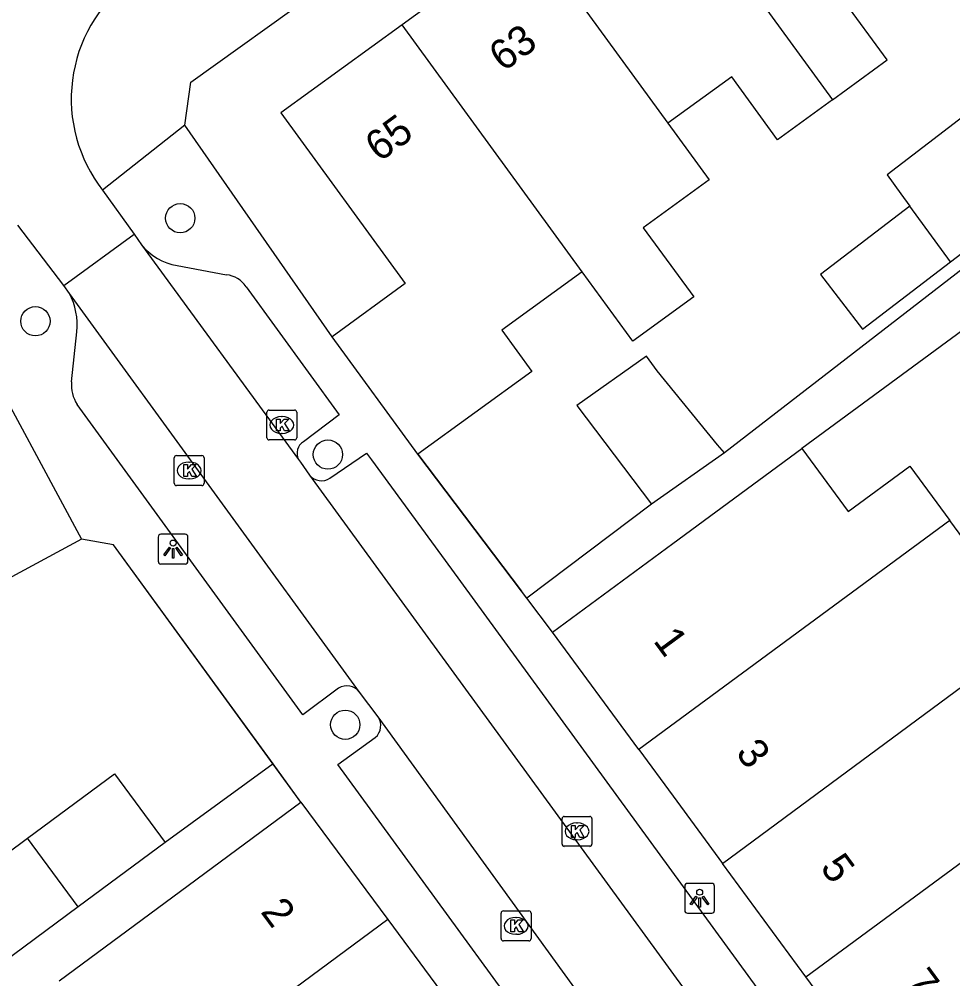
# Model space of a CAD drawing. Extents: x 159822 to 160765, y 380693 to 381634.
# Drawn here: x 159938.9 to 159970.08, y 381334.53 to 381366.59 of the extents above; entities that cross this region are included whole.
import ezdxf

# ---------------------------------------------------------------- set-up
doc = ezdxf.new("R2010")
doc.units = 0
for name, color, linetype in [('IMGEO_Boom', 7, 'Continuous'), ('IMGEO_Kolk', 7, 'Continuous'), ('IMGEO_Lichtpunt', 7, 'Continuous'), ('IMGEO_Muur', 7, 'Continuous'), ('IMGEO_Pand', 7, 'Continuous'), ('IMGEO_Pand_nummerreeks', 7, 'Continuous'), ('IMGEO_Rijbaan_lokaal_open', 7, 'Continuous'), ('IMGEO_Voetpad_open', 7, 'Continuous')]:
    doc.layers.add(name, color=color, linetype=linetype)

msp = doc.modelspace()

# ---------------------------------------------------------------- linework, layer by layer
at = {"layer": 'IMGEO_Boom'}
for centre in [(159944.279, 381359.941), (159939.439, 381356.497), (159949.212, 381352.043), (159949.791, 381343.017)]:
    msp.add_circle(centre, 0.489, dxfattribs=at)
at = {"layer": 'IMGEO_Kolk'}
for p, q in [((159947.171, 381352.605), (159947.171, 381353.457)), ((159947.246, 381353.531), (159948.098, 381353.531)), ((159948.172, 381353.457), (159948.172, 381352.605)), ((159947.659, 381353.311), (159947.684, 381353.311)), ((159948.098, 381352.531), (159947.246, 381352.531)), ((159947.682, 381352.751), (159947.657, 381352.751)), ((159944.075, 381351.083), (159944.075, 381351.935)), ((159944.15, 381352.009), (159945.002, 381352.009)), ((159945.076, 381351.935), (159945.076, 381351.083)), ((159944.563, 381351.789), (159944.588, 381351.789)), ((159944.586, 381351.229), (159944.561, 381351.229)), ((159945.002, 381351.009), (159944.15, 381351.009)), ((159957.03, 381339.028), (159957.03, 381339.88)), ((159957.105, 381339.954), (159957.957, 381339.954)), ((159957.518, 381339.734), (159957.543, 381339.734)), ((159958.031, 381339.88), (159958.031, 381339.028)), ((159957.541, 381339.174), (159957.516, 381339.174)), ((159957.957, 381338.954), (159957.105, 381338.954)), ((159955.071, 381336.795), (159955.923, 381336.795)), ((159954.996, 381335.869), (159954.996, 381336.721)), ((159955.484, 381336.575), (159955.509, 381336.575)), ((159955.997, 381336.721), (159955.997, 381335.869)), ((159955.507, 381336.015), (159955.482, 381336.015)), ((159955.923, 381335.795), (159955.071, 381335.795))]:
    msp.add_line(p, q, dxfattribs=at)
for points in [[(159947.171, 381352.605), (159947.171, 381353.457)], [(159947.246, 381353.531), (159948.098, 381353.531)], [(159948.172, 381353.457), (159948.172, 381352.605)], [(159947.492, 381353.231), (159947.615, 381353.231), (159947.615, 381353.08), (159947.745, 381353.231), (159947.909, 381353.231), (159947.763, 381353.08), (159947.916, 381352.831), (159947.764, 381352.831), (159947.679, 381352.995), (159947.615, 381352.928), (159947.615, 381352.831), (159947.492, 381352.831), (159947.492, 381353.231)], [(159948.098, 381352.531), (159947.246, 381352.531)], [(159944.075, 381351.083), (159944.075, 381351.935)], [(159944.15, 381352.009), (159945.002, 381352.009)], [(159945.076, 381351.935), (159945.076, 381351.083)], [(159944.396, 381351.709), (159944.519, 381351.709), (159944.519, 381351.558), (159944.649, 381351.709), (159944.813, 381351.709), (159944.667, 381351.558), (159944.82, 381351.309), (159944.668, 381351.309), (159944.583, 381351.473), (159944.519, 381351.406), (159944.519, 381351.309), (159944.396, 381351.309), (159944.396, 381351.709)], [(159945.002, 381351.009), (159944.15, 381351.009)], [(159957.03, 381339.028), (159957.03, 381339.88)], [(159957.105, 381339.954), (159957.957, 381339.954)], [(159958.031, 381339.88), (159958.031, 381339.028)], [(159957.351, 381339.654), (159957.474, 381339.654), (159957.474, 381339.503), (159957.604, 381339.654), (159957.768, 381339.654), (159957.622, 381339.503), (159957.775, 381339.254), (159957.623, 381339.254), (159957.538, 381339.418), (159957.474, 381339.351), (159957.474, 381339.254), (159957.351, 381339.254), (159957.351, 381339.654)], [(159957.957, 381338.954), (159957.105, 381338.954)], [(159955.071, 381336.795), (159955.923, 381336.795)], [(159954.996, 381335.869), (159954.996, 381336.721)], [(159955.317, 381336.495), (159955.44, 381336.495), (159955.44, 381336.344), (159955.57, 381336.495), (159955.734, 381336.495), (159955.588, 381336.344), (159955.741, 381336.095), (159955.589, 381336.095), (159955.504, 381336.259), (159955.44, 381336.192), (159955.44, 381336.095), (159955.317, 381336.095), (159955.317, 381336.495)], [(159955.997, 381336.721), (159955.997, 381335.869)], [(159955.923, 381335.795), (159955.071, 381335.795)]]:
    msp.add_lwpolyline(points, dxfattribs=at)
for centre, start, end in [((159947.248, 381353.455), 91.552, 178.448), ((159947.248, 381353.455), 91.552, 178.448), ((159948.096, 381353.455), 1.552, 88.448), ((159948.096, 381353.455), 1.552, 88.448), ((159947.248, 381352.607), 181.552, 268.448), ((159947.248, 381352.607), 181.552, 268.448), ((159948.096, 381352.607), 271.552, 358.448), ((159948.096, 381352.607), 271.552, 358.448), ((159944.152, 381351.933), 91.552, 178.448), ((159944.152, 381351.933), 91.552, 178.448), ((159945, 381351.933), 1.552, 88.448), ((159945, 381351.933), 1.552, 88.448), ((159944.152, 381351.085), 181.552, 268.448), ((159944.152, 381351.085), 181.552, 268.448), ((159945, 381351.085), 271.552, 358.448), ((159945, 381351.085), 271.552, 358.448), ((159957.107, 381339.878), 91.552, 178.448), ((159957.107, 381339.878), 91.552, 178.448), ((159957.955, 381339.878), 1.552, 88.448), ((159957.955, 381339.878), 1.552, 88.448), ((159957.107, 381339.03), 181.552, 268.448), ((159957.107, 381339.03), 181.552, 268.448), ((159957.955, 381339.03), 271.552, 358.448), ((159957.955, 381339.03), 271.552, 358.448), ((159955.073, 381336.719), 91.552, 178.448), ((159955.073, 381336.719), 91.552, 178.448), ((159955.921, 381336.719), 1.552, 88.448), ((159955.921, 381336.719), 1.552, 88.448), ((159955.073, 381335.871), 181.552, 268.448), ((159955.073, 381335.871), 181.552, 268.448), ((159955.921, 381335.871), 271.552, 358.448), ((159955.921, 381335.871), 271.552, 358.448)]:
    msp.add_arc(centre, 0.0765, start, end, dxfattribs=at)
for centre, major_axis, ratio, start_param, end_param in [((159947.658, 381353.031), (-0.387, 0.002), 0.722429, 4.712389, 7.853982), ((159947.683, 381353.031), (-0.39, 0.002), 0.717154, 1.570796, 4.712389), ((159944.562, 381351.509), (-0.387, 0.002), 0.722429, 4.712389, 7.853982), ((159944.587, 381351.509), (-0.39, 0.002), 0.717154, 1.570796, 4.712389), ((159957.517, 381339.454), (-0.387, 0.002), 0.722429, 4.712389, 7.853982), ((159957.542, 381339.454), (-0.39, 0.002), 0.717154, 1.570796, 4.712389), ((159955.483, 381336.295), (-0.387, 0.002), 0.722429, 4.712389, 7.853982), ((159955.508, 381336.295), (-0.39, 0.002), 0.717154, 1.570796, 4.712389)]:
    msp.add_ellipse(centre, major_axis=major_axis, ratio=ratio, start_param=start_param, end_param=end_param, dxfattribs=at)
at = {"layer": 'IMGEO_Lichtpunt'}
for p, q in [((159943.54, 381349.288), (159943.54, 381348.481)), ((159943.54, 381349.288), (159943.54, 381348.481)), ((159944.442, 381349.383), (159943.634, 381349.383)), ((159944.442, 381349.383), (159943.634, 381349.383)), ((159944.536, 381348.481), (159944.536, 381349.288)), ((159944.536, 381348.481), (159944.536, 381349.288)), ((159943.634, 381348.387), (159944.442, 381348.387)), ((159943.634, 381348.387), (159944.442, 381348.387)), ((159961.128, 381337.622), (159961.128, 381336.815)), ((159961.128, 381337.622), (159961.128, 381336.815)), ((159962.03, 381337.717), (159961.222, 381337.717)), ((159962.03, 381337.717), (159961.222, 381337.717)), ((159962.124, 381336.815), (159962.124, 381337.622)), ((159962.124, 381336.815), (159962.124, 381337.622)), ((159961.222, 381336.721), (159962.03, 381336.721)), ((159961.222, 381336.721), (159962.03, 381336.721))]:
    msp.add_line(p, q, dxfattribs=at)
for points in [[(159943.914, 381348.952), (159943.953, 381348.924), (159943.765, 381348.662), (159943.727, 381348.689), (159943.914, 381348.952)], [(159944.016, 381348.904), (159944.063, 381348.904), (159944.063, 381348.582), (159944.016, 381348.582), (159944.016, 381348.904)], [(159944.126, 381348.924), (159944.164, 381348.951), (159944.351, 381348.689), (159944.312, 381348.661), (159944.126, 381348.924)], [(159961.502, 381337.286), (159961.541, 381337.258), (159961.353, 381336.996), (159961.315, 381337.023), (159961.502, 381337.286)], [(159961.604, 381337.238), (159961.651, 381337.238), (159961.651, 381336.916), (159961.604, 381336.916), (159961.604, 381337.238)], [(159961.714, 381337.258), (159961.752, 381337.285), (159961.939, 381337.023), (159961.9, 381336.995), (159961.714, 381337.258)]]:
    msp.add_lwpolyline(points, dxfattribs=at)
for centre in [(159944.039, 381349.086), (159961.627, 381337.42)]:
    msp.add_circle(centre, 0.0994, dxfattribs=at)
for centre, start, end in [((159943.634, 381349.288), 90, 180), ((159943.634, 381349.288), 90, 180), ((159944.442, 381349.288), 0, 90), ((159944.442, 381349.288), 0, 90), ((159943.634, 381348.481), 180, 270), ((159943.634, 381348.481), 180, 270), ((159944.442, 381348.481), 270, 0), ((159944.442, 381348.481), 270, 360), ((159961.222, 381337.622), 90, 180), ((159961.222, 381337.622), 90, 180), ((159962.03, 381337.622), 0, 90), ((159962.03, 381337.622), 0, 90), ((159961.222, 381336.815), 180, 270), ((159961.222, 381336.815), 180, 270), ((159962.03, 381336.815), 270, 0), ((159962.03, 381336.815), 270, 360)]:
    msp.add_arc(centre, 0.0946, start, end, dxfattribs=at)
at = {"layer": 'IMGEO_Muur'}
for points in [[(159949.355, 381355.98), (159944.432, 381363.048), (159944.635, 381364.488), (159948.833, 381367.509)], [(159952.218, 381352.051), (159955.676, 381347.475)], [(159948.307, 381340.429), (159942.045, 381349.029), (159940.981, 381349.218)]]:
    msp.add_lwpolyline(points, dxfattribs=at)
at = {"layer": 'IMGEO_Pand'}
for points in [[(159958.389, 381374.423), (159966.06, 381363.895)], [(159954.428, 381371.537), (159960.567, 381363.112)], [(159954.124, 381371.316), (159955.616, 381369.267), (159951.686, 381366.403)], [(159966.06, 381363.895), (159967.89, 381365.229), (159966.387, 381367.292), (159968.616, 381368.916)], [(159951.686, 381366.403), (159947.643, 381363.458), (159951.795, 381357.759), (159949.355, 381355.98)], [(159957.698, 381358.153), (159951.686, 381366.403)], [(159966.06, 381363.895), (159964.23, 381362.562), (159962.698, 381364.665), (159960.567, 381363.112)], [(159970.006, 381358.48), (159972.945, 381360.727), (159973.775, 381361.362), (159971.655, 381364.271), (159967.886, 381361.389), (159968.348, 381360.755), (159968.648, 381360.343)], [(159960.567, 381363.112), (159961.944, 381361.221), (159959.745, 381359.619), (159961.428, 381357.31), (159959.393, 381355.827), (159957.698, 381358.153)], [(159968.648, 381360.343), (159965.663, 381358.061), (159967.063, 381356.23), (159970.006, 381358.48)], [(159970.006, 381358.48), (159968.648, 381360.343)], [(159957.698, 381358.153), (159955.015, 381356.198), (159956.019, 381354.82), (159952.218, 381352.051)], [(159937.488, 381355.703), (159940.981, 381349.218)], [(159952.218, 381352.051), (159949.355, 381355.98)], [(159962.453, 381352.096), (159962.229, 381352.371), (159960.211, 381354.845), (159959.848, 381355.33), (159957.527, 381353.688), (159960.014, 381350.386)], [(159956.707, 381346.111), (159960.735, 381349.075), (159965.04, 381352.242)], [(159965.04, 381352.242), (159966.586, 381350.14), (159968.65, 381351.659), (159969.988, 381349.841)], [(159962.453, 381352.096), (159960.014, 381350.386)], [(159969.988, 381349.841), (159959.591, 381342.191)], [(159970.672, 381344.511), (159972.767, 381346.064), (159971.325, 381348.024), (159969.988, 381349.841)], [(159940.981, 381349.218), (159936.579, 381346.847), (159935.472, 381346.251)], [(159959.591, 381342.191), (159956.707, 381346.111)], [(159962.396, 381338.379), (159970.672, 381344.511)], [(159965.178, 381334.598), (159975.565, 381342.244)], [(159959.591, 381342.191), (159960.743, 381340.626), (159962.396, 381338.379)], [(159939.174, 381339.221), (159942.081, 381341.372), (159943.775, 381339.083)], [(159940.238, 381334.457), (159944.289, 381337.455), (159948.307, 381340.429)], [(159948.307, 381340.429), (159951.211, 381336.506)], [(159937.962, 381334.782), (159936.268, 381337.071), (159939.174, 381339.221)], [(159940.868, 381336.932), (159939.174, 381339.221)], [(159943.775, 381339.083), (159940.868, 381336.932)], [(159965.178, 381334.598), (159962.396, 381338.379)], [(159940.868, 381336.932), (159937.962, 381334.782)], [(159951.211, 381336.506), (159941.01, 381328.957)], [(159951.211, 381336.506), (159954.044, 381332.678)], [(159967.892, 381330.909), (159965.178, 381334.598)]]:
    msp.add_lwpolyline(points, dxfattribs=at)
at = {"layer": 'IMGEO_Rijbaan_lokaal_open'}
for points in [[(159941.684, 381360.88), (159942.736, 381359.408)], [(159940.386, 381357.691), (159938.848, 381359.71)], [(159940.386, 381357.691), (159942.736, 381359.408)], [(159942.736, 381359.408), (159942.983, 381359.055)], [(159942.983, 381359.055), (159948.232, 381351.877)], [(159940.578, 381357.426), (159940.386, 381357.691)], [(159950.269, 381344.107), (159940.578, 381357.426)], [(159948.232, 381351.877), (159948.297, 381351.788), (159948.598, 381351.357)], [(159948.598, 381351.357), (159977.95, 381311.079)], [(159950.885, 381343.28), (159950.269, 381344.107)], [(159960.657, 381329.81), (159950.885, 381343.28)]]:
    msp.add_lwpolyline(points, dxfattribs=at)
msp.add_arc((159945.591, 381363.925), 4.954, 127.5517, 217.9334, dxfattribs=at)
at = {"layer": 'IMGEO_Voetpad_open'}
for points in [[(159944.432, 381363.048), (159944.635, 381364.488), (159948.833, 381367.509), (159954.124, 381371.316)], [(159944.432, 381363.048), (159941.684, 381360.88)], [(159949.355, 381355.98), (159944.432, 381363.048)], [(159981.779, 381351.028), (159974.257, 381361.217), (159962.453, 381352.096)], [(159974.308, 381358.303), (159973.944, 381358.792), (159965.04, 381352.242)], [(159944.173, 381358.359), (159945.822, 381358.05)], [(159946.476, 381357.65), (159949.584, 381353.376), (159948.396, 381352.47)], [(159940.651, 381354.475), (159940.829, 381356.145)], [(159949.567, 381344.234), (159948.37, 381343.344), (159940.834, 381353.717)], [(159949.277, 381351.257), (159950.494, 381352.091), (159950.664, 381351.868), (159953.338, 381348.211), (159977.539, 381315.018)], [(159955.853, 381347.241), (159955.676, 381347.475), (159952.218, 381352.051)], [(159960.014, 381350.386), (159955.853, 381347.241)], [(159947.377, 381341.706), (159942.045, 381349.029), (159940.981, 381349.218)], [(159956.707, 381346.111), (159955.853, 381347.241)], [(159959.933, 381329.952), (159958.749, 381329.058), (159949.542, 381341.693), (159950.793, 381342.592)], [(159947.377, 381341.706), (159943.775, 381339.083)], [(159948.307, 381340.429), (159947.377, 381341.706)]]:
    msp.add_lwpolyline(points, dxfattribs=at)
for centre, radius, start, end in [((159944.488, 381360.263), 1.93, 218.7566, 260.5989), ((159945.724, 381357.156), 0.9, 33.328, 83.7703), ((159938.534, 381356.36), 2.305, 354.6382, 27.534), ((159941.843, 381354.362), 1.198, 174.5724, 212.5734), ((159948.614, 381352.091), 0.437, 119.83, 209.2514), ((159948.992, 381351.674), 0.505, 218.8399, 304.4041), ((159949.849, 381343.791), 0.525, 36.9549, 122.5359), ((159950.461, 381342.987), 0.516, 310.0996, 34.6675)]:
    msp.add_arc(centre, radius, start, end, dxfattribs=at)

# ---------------------------------------------------------------- texts
at = {"layer": 'IMGEO_Pand_nummerreeks'}
for s, rotation, p in [('63', 36.0826, (159955.067, 381364.809)), ('65', 36.0703, (159950.928, 381361.793)), ('1', 306.3452, (159960.053, 381345.817)), ('3', 306.3425, (159962.806, 381342.074)), ('5', 306.3452, (159965.628, 381338.24)), ('2', 306.5098, (159946.939, 381336.763)), ('7', 306.3452, (159968.449, 381334.405))]:
    msp.add_text(s, height=1, rotation=rotation, dxfattribs=at).set_placement(p)

doc.saveas('drawing.dxf')
